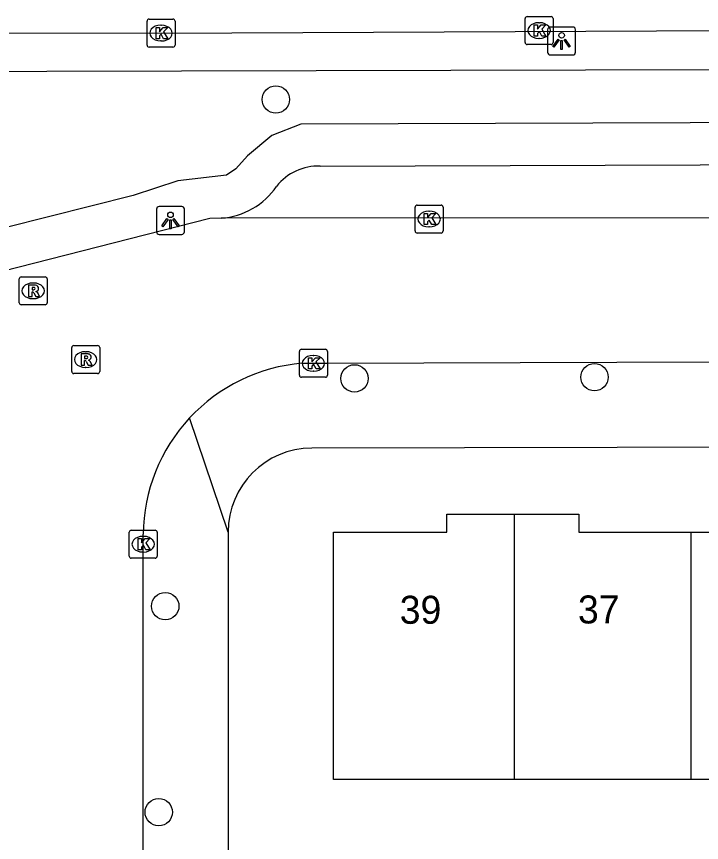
# Model space of a CAD drawing. Extents: x 160732 to 162105, y 387428 to 388479.
# Drawn here: x 161498.92 to 161523.39, y 388311.89 to 388341.4 of the extents above; entities that cross this region are included whole.
import ezdxf

# ---------------------------------------------------------------- set-up
doc = ezdxf.new("R2010")
doc.units = 0
for name, color, linetype in [('IMGEO_Berm_groen', 7, 'Continuous'), ('IMGEO_Boom', 7, 'Continuous'), ('IMGEO_Kolk', 7, 'Continuous'), ('IMGEO_Lichtpunt', 7, 'Continuous'), ('IMGEO_Pand', 7, 'Continuous'), ('IMGEO_Pand_nummerreeks', 7, 'Continuous'), ('IMGEO_Parkeervlak_open', 7, 'Continuous'), ('IMGEO_Rijbaan_lokaal_open', 7, 'Continuous'), ('IMGEO_Rijbaan_regionaal_gesloten', 7, 'Continuous'), ('IMGEO_Rioolput', 7, 'Continuous'), ('IMGEO_Voetpad_open', 7, 'Continuous')]:
    doc.layers.add(name, color=color, linetype=linetype)

msp = doc.modelspace()

# ---------------------------------------------------------------- linework, layer by layer
at = {"layer": 'IMGEO_Berm_groen'}
for points in [[(161380.165, 388339.211), (161482.259, 388339.41), (161500.004, 388339.453), (161596.2, 388339.688), (161612.715, 388339.722), (161640.506, 388339.773)], [(161640.499, 388333.816), (161563.368, 388333.631), (161561.001, 388333.746), (161557.876, 388334.283), (161552.917, 388335.504), (161550.902, 388335.709), (161550.47, 388335.808), (161550.296, 388335.895), (161550.124, 388336.034), (161549.753, 388336.49), (161548.751, 388337.196), (161547.34, 388337.688), (161509.076, 388337.556), (161508.048, 388337.145), (161507.175, 388336.422), (161506.755, 388335.957), (161506.424, 388335.73), (161504.681, 388335.53), (161503.088, 388335.005), (161498.557, 388333.868), (161493.714, 388333.456), (161394.907, 388333.226), (161380.519, 388333.305)]]:
    msp.add_lwpolyline(points, dxfattribs=at)
at = {"layer": 'IMGEO_Boom'}
for centre in [(161508.188, 388338.437), (161510.998, 388328.472), (161519.571, 388328.517), (161504.236, 388320.332), (161504.001, 388312.97)]:
    msp.add_circle(centre, 0.489, dxfattribs=at)
at = {"layer": 'IMGEO_Kolk'}
for p, q in [((161503.584, 388340.384), (161503.584, 388341.236)), ((161503.659, 388341.31), (161504.511, 388341.31)), ((161504.585, 388341.236), (161504.585, 388340.384)), ((161517.091, 388340.476), (161517.091, 388341.328)), ((161517.166, 388341.402), (161518.018, 388341.402)), ((161518.092, 388341.328), (161518.092, 388340.476)), ((161504.072, 388341.09), (161504.097, 388341.09)), ((161517.579, 388341.182), (161517.604, 388341.182)), ((161517.602, 388340.622), (161517.577, 388340.622)), ((161504.095, 388340.53), (161504.07, 388340.53)), ((161518.018, 388340.402), (161517.166, 388340.402)), ((161504.511, 388340.31), (161503.659, 388340.31)), ((161513.161, 388333.739), (161513.161, 388334.591)), ((161513.236, 388334.665), (161514.088, 388334.665)), ((161513.649, 388334.445), (161513.674, 388334.445)), ((161514.162, 388334.591), (161514.162, 388333.739)), ((161513.672, 388333.885), (161513.647, 388333.885)), ((161514.088, 388333.665), (161513.236, 388333.665)), ((161509.028, 388328.584), (161509.028, 388329.436)), ((161509.103, 388329.51), (161509.955, 388329.51)), ((161510.029, 388329.436), (161510.029, 388328.584)), ((161509.516, 388329.29), (161509.541, 388329.29)), ((161509.955, 388328.51), (161509.103, 388328.51)), ((161509.539, 388328.73), (161509.514, 388328.73)), ((161502.947, 388322.121), (161502.947, 388322.973)), ((161503.022, 388323.047), (161503.874, 388323.047)), ((161503.948, 388322.973), (161503.948, 388322.121)), ((161503.435, 388322.827), (161503.46, 388322.827)), ((161503.874, 388322.047), (161503.022, 388322.047)), ((161503.458, 388322.267), (161503.433, 388322.267))]:
    msp.add_line(p, q, dxfattribs=at)
for points in [[(161503.584, 388340.384), (161503.584, 388341.236)], [(161503.659, 388341.31), (161504.511, 388341.31)], [(161504.585, 388341.236), (161504.585, 388340.384)], [(161517.091, 388340.476), (161517.091, 388341.328)], [(161517.166, 388341.402), (161518.018, 388341.402)], [(161518.092, 388341.328), (161518.092, 388340.476)], [(161503.905, 388341.01), (161504.028, 388341.01), (161504.028, 388340.859), (161504.158, 388341.01), (161504.322, 388341.01), (161504.176, 388340.859), (161504.329, 388340.61), (161504.177, 388340.61), (161504.092, 388340.774), (161504.028, 388340.707), (161504.028, 388340.61), (161503.905, 388340.61), (161503.905, 388341.01)], [(161517.412, 388341.102), (161517.535, 388341.102), (161517.535, 388340.951), (161517.665, 388341.102), (161517.829, 388341.102), (161517.683, 388340.951), (161517.836, 388340.702), (161517.684, 388340.702), (161517.599, 388340.866), (161517.535, 388340.799), (161517.535, 388340.702), (161517.412, 388340.702), (161517.412, 388341.102)], [(161518.018, 388340.402), (161517.166, 388340.402)], [(161504.511, 388340.31), (161503.659, 388340.31)], [(161513.161, 388333.739), (161513.161, 388334.591)], [(161513.236, 388334.665), (161514.088, 388334.665)], [(161514.162, 388334.591), (161514.162, 388333.739)], [(161513.482, 388334.365), (161513.605, 388334.365), (161513.605, 388334.214), (161513.735, 388334.365), (161513.899, 388334.365), (161513.753, 388334.214), (161513.906, 388333.965), (161513.754, 388333.965), (161513.669, 388334.129), (161513.605, 388334.062), (161513.605, 388333.965), (161513.482, 388333.965), (161513.482, 388334.365)], [(161514.088, 388333.665), (161513.236, 388333.665)], [(161509.028, 388328.584), (161509.028, 388329.436)], [(161509.103, 388329.51), (161509.955, 388329.51)], [(161510.029, 388329.436), (161510.029, 388328.584)], [(161509.349, 388329.21), (161509.472, 388329.21), (161509.472, 388329.059), (161509.602, 388329.21), (161509.766, 388329.21), (161509.62, 388329.059), (161509.773, 388328.81), (161509.621, 388328.81), (161509.536, 388328.974), (161509.472, 388328.907), (161509.472, 388328.81), (161509.349, 388328.81), (161509.349, 388329.21)], [(161509.955, 388328.51), (161509.103, 388328.51)], [(161502.947, 388322.121), (161502.947, 388322.973)], [(161503.022, 388323.047), (161503.874, 388323.047)], [(161503.948, 388322.973), (161503.948, 388322.121)], [(161503.268, 388322.747), (161503.391, 388322.747), (161503.391, 388322.596), (161503.521, 388322.747), (161503.685, 388322.747), (161503.539, 388322.596), (161503.692, 388322.347), (161503.54, 388322.347), (161503.455, 388322.511), (161503.391, 388322.444), (161503.391, 388322.347), (161503.268, 388322.347), (161503.268, 388322.747)], [(161503.874, 388322.047), (161503.022, 388322.047)]]:
    msp.add_lwpolyline(points, dxfattribs=at)
for centre, start, end in [((161503.661, 388341.234), 91.552, 178.448), ((161503.661, 388341.234), 91.552, 178.448), ((161504.509, 388341.234), 1.552, 88.448), ((161504.509, 388341.234), 1.552, 88.448), ((161517.168, 388341.326), 91.552, 178.448), ((161517.168, 388341.326), 91.552, 178.448), ((161518.016, 388341.326), 1.552, 88.448), ((161518.016, 388341.326), 1.552, 88.448), ((161503.661, 388340.386), 181.552, 268.448), ((161503.661, 388340.386), 181.552, 268.448), ((161504.509, 388340.386), 271.552, 358.448), ((161504.509, 388340.386), 271.552, 358.448), ((161517.168, 388340.478), 181.552, 268.448), ((161517.168, 388340.478), 181.552, 268.448), ((161518.016, 388340.478), 271.552, 358.448), ((161518.016, 388340.478), 271.552, 358.448), ((161513.238, 388334.589), 91.552, 178.448), ((161513.238, 388334.589), 91.552, 178.448), ((161514.086, 388334.589), 1.552, 88.448), ((161514.086, 388334.589), 1.552, 88.448), ((161513.238, 388333.741), 181.552, 268.448), ((161513.238, 388333.741), 181.552, 268.448), ((161514.086, 388333.741), 271.552, 358.448), ((161514.086, 388333.741), 271.552, 358.448), ((161509.105, 388329.434), 91.552, 178.448), ((161509.105, 388329.434), 91.552, 178.448), ((161509.953, 388329.434), 1.552, 88.448), ((161509.953, 388329.434), 1.552, 88.448), ((161509.105, 388328.586), 181.552, 268.448), ((161509.105, 388328.586), 181.552, 268.448), ((161509.953, 388328.586), 271.552, 358.448), ((161509.953, 388328.586), 271.552, 358.448), ((161503.024, 388322.971), 91.552, 178.448), ((161503.024, 388322.971), 91.552, 178.448), ((161503.872, 388322.971), 1.552, 88.448), ((161503.872, 388322.971), 1.552, 88.448), ((161503.024, 388322.123), 181.552, 268.448), ((161503.024, 388322.123), 181.552, 268.448), ((161503.872, 388322.123), 271.552, 358.448), ((161503.872, 388322.123), 271.552, 358.448)]:
    msp.add_arc(centre, 0.0765, start, end, dxfattribs=at)
for centre, major_axis, ratio, start_param, end_param in [((161504.071, 388340.81), (-0.387, 0.002), 0.722429, 4.712389, 7.853982), ((161504.096, 388340.81), (-0.39, 0.002), 0.717154, 1.570796, 4.712389), ((161517.578, 388340.902), (-0.387, 0.002), 0.722429, 4.712389, 7.853982), ((161517.603, 388340.902), (-0.39, 0.002), 0.717154, 1.570796, 4.712389), ((161513.648, 388334.165), (-0.387, 0.002), 0.722429, 4.712389, 7.853982), ((161513.673, 388334.165), (-0.39, 0.002), 0.717154, 1.570796, 4.712389), ((161509.515, 388329.01), (-0.387, 0.002), 0.722429, 4.712389, 7.853982), ((161509.54, 388329.01), (-0.39, 0.002), 0.717154, 1.570796, 4.712389), ((161503.434, 388322.547), (-0.387, 0.002), 0.722429, 4.712389, 7.853982), ((161503.459, 388322.547), (-0.39, 0.002), 0.717154, 1.570796, 4.712389)]:
    msp.add_ellipse(centre, major_axis=major_axis, ratio=ratio, start_param=start_param, end_param=end_param, dxfattribs=at)
at = {"layer": 'IMGEO_Lichtpunt'}
for p, q in [((161517.895, 388340.932), (161517.895, 388340.125)), ((161517.895, 388340.932), (161517.895, 388340.125)), ((161518.797, 388341.027), (161517.989, 388341.027)), ((161518.797, 388341.027), (161517.989, 388341.027)), ((161518.891, 388340.125), (161518.891, 388340.932)), ((161518.891, 388340.125), (161518.891, 388340.932)), ((161517.989, 388340.031), (161518.797, 388340.031)), ((161517.989, 388340.031), (161518.797, 388340.031)), ((161503.922, 388334.517), (161503.922, 388333.71)), ((161503.922, 388334.517), (161503.922, 388333.71)), ((161504.824, 388334.612), (161504.016, 388334.612)), ((161504.824, 388334.612), (161504.016, 388334.612)), ((161504.918, 388333.71), (161504.918, 388334.517)), ((161504.918, 388333.71), (161504.918, 388334.517)), ((161504.016, 388333.616), (161504.824, 388333.616)), ((161504.016, 388333.616), (161504.824, 388333.616))]:
    msp.add_line(p, q, dxfattribs=at)
for points in [[(161518.269, 388340.596), (161518.308, 388340.568), (161518.12, 388340.306), (161518.082, 388340.333), (161518.269, 388340.596)], [(161518.371, 388340.548), (161518.418, 388340.548), (161518.418, 388340.226), (161518.371, 388340.226), (161518.371, 388340.548)], [(161518.481, 388340.568), (161518.519, 388340.595), (161518.706, 388340.333), (161518.667, 388340.305), (161518.481, 388340.568)], [(161504.296, 388334.181), (161504.335, 388334.153), (161504.147, 388333.891), (161504.109, 388333.918), (161504.296, 388334.181)], [(161504.398, 388334.133), (161504.445, 388334.133), (161504.445, 388333.811), (161504.398, 388333.811), (161504.398, 388334.133)], [(161504.508, 388334.153), (161504.546, 388334.18), (161504.733, 388333.918), (161504.694, 388333.89), (161504.508, 388334.153)]]:
    msp.add_lwpolyline(points, dxfattribs=at)
for centre in [(161518.394, 388340.73), (161504.421, 388334.315)]:
    msp.add_circle(centre, 0.0994, dxfattribs=at)
for centre, start, end in [((161517.989, 388340.932), 90, 180), ((161517.989, 388340.932), 90, 180), ((161518.797, 388340.932), 0, 90), ((161518.797, 388340.932), 0, 90), ((161517.989, 388340.125), 180, 270), ((161517.989, 388340.125), 180, 270), ((161518.797, 388340.125), 270, 0), ((161518.797, 388340.125), 270, 360), ((161504.016, 388334.517), 90, 180), ((161504.016, 388334.517), 90, 180), ((161504.824, 388334.517), 0, 90), ((161504.824, 388334.517), 0, 90), ((161504.016, 388333.71), 180, 270), ((161504.016, 388333.71), 180, 270), ((161504.824, 388333.71), 270, 0), ((161504.824, 388333.71), 270, 360)]:
    msp.add_arc(centre, 0.0946, start, end, dxfattribs=at)
at = {"layer": 'IMGEO_Pand'}
for points in [[(161516.695, 388314.135), (161510.249, 388314.135), (161510.249, 388322.978), (161514.3, 388322.978), (161514.3, 388323.624), (161516.697, 388323.625)], [(161516.697, 388323.625), (161516.695, 388314.135)], [(161516.697, 388323.625), (161519.011, 388323.625), (161519.011, 388322.981), (161523.023, 388322.982)], [(161523.023, 388322.982), (161526.86, 388322.982), (161526.859, 388323.668), (161529.348, 388323.669)], [(161523.021, 388314.136), (161523.023, 388322.982)], [(161523.021, 388314.136), (161516.695, 388314.135)], [(161529.387, 388314.136), (161523.021, 388314.136)]]:
    msp.add_lwpolyline(points, dxfattribs=at)
at = {"layer": 'IMGEO_Parkeervlak_open'}
msp.add_lwpolyline([(161509.771, 388336.058), (161547.088, 388336.187)], dxfattribs=at)
for centre, radius, start, end in [((161509.71, 388334.152), 1.907, 88.1777, 141.6989), ((161506.04, 388336.832), 2.641, 274.2876, 325.4329)]:
    msp.add_arc(centre, radius, start, end, dxfattribs=at)
at = {"layer": 'IMGEO_Rijbaan_lokaal_open'}
for points in [[(161506.237, 388334.199), (161505.827, 388334.181), (161498.41, 388332.285)], [(161547.904, 388334.224), (161506.237, 388334.199)], [(161509.126, 388329.01), (161510.034, 388329.011), (161547.907, 388329.151)], [(161503.458, 388295.736), (161503.448, 388322.903)]]:
    msp.add_lwpolyline(points, dxfattribs=at)
for centre, start, end in [((161509.632, 388322.847), 94.6974, 137.0919), ((161509.632, 388322.846), 137.0838, 179.4704)]:
    msp.add_arc(centre, 6.184, start, end, dxfattribs=at)
at = {"layer": 'IMGEO_Rijbaan_regionaal_gesloten'}
msp.add_lwpolyline([(161360.969, 388340.517), (161380.012, 388340.564), (161487.581, 388340.828), (161504.085, 388340.81), (161549.597, 388341.023), (161566.129, 388340.965), (161612.645, 388341.048), (161640.503, 388341.159), (161664.102, 388341.252)], dxfattribs=at)
at = {"layer": 'IMGEO_Rioolput'}
for p, q in [((161499.091, 388332.1), (161499.943, 388332.1)), ((161499.016, 388331.174), (161499.016, 388332.026)), ((161499.504, 388331.88), (161499.529, 388331.88)), ((161500.017, 388332.026), (161500.017, 388331.174)), ((161499.527, 388331.32), (161499.502, 388331.32)), ((161499.943, 388331.1), (161499.091, 388331.1)), ((161500.893, 388328.719), (161500.893, 388329.571)), ((161500.968, 388329.645), (161501.82, 388329.645)), ((161501.381, 388329.425), (161501.406, 388329.425)), ((161501.894, 388329.571), (161501.894, 388328.719)), ((161501.404, 388328.865), (161501.379, 388328.865)), ((161501.82, 388328.645), (161500.968, 388328.645))]:
    msp.add_line(p, q, dxfattribs=at)
for points in [[(161499.091, 388332.1), (161499.943, 388332.1)], [(161499.016, 388331.174), (161499.016, 388332.026)], [(161499.605, 388331.798), (161499.353, 388331.8), (161499.353, 388331.4)], [(161500.017, 388332.026), (161500.017, 388331.174)], [(161499.353, 388331.4), (161499.477, 388331.4), (161499.477, 388331.562), (161499.488, 388331.562)], [(161499.531, 388331.719), (161499.477, 388331.719), (161499.477, 388331.638)], [(161499.477, 388331.638), (161499.529, 388331.638)], [(161499.535, 388331.533), (161499.606, 388331.4), (161499.746, 388331.4), (161499.681, 388331.526)], [(161499.943, 388331.1), (161499.091, 388331.1)], [(161500.893, 388328.719), (161500.893, 388329.571)], [(161500.968, 388329.645), (161501.82, 388329.645)], [(161501.894, 388329.571), (161501.894, 388328.719)], [(161501.482, 388329.343), (161501.23, 388329.345), (161501.23, 388328.945)], [(161501.23, 388328.945), (161501.354, 388328.945), (161501.354, 388329.107), (161501.365, 388329.107)], [(161501.408, 388329.264), (161501.354, 388329.264), (161501.354, 388329.183)], [(161501.354, 388329.183), (161501.406, 388329.183)], [(161501.412, 388329.078), (161501.483, 388328.945), (161501.623, 388328.945), (161501.558, 388329.071)], [(161501.82, 388328.645), (161500.968, 388328.645)]]:
    msp.add_lwpolyline(points, dxfattribs=at)
for centre, radius, start, end in [((161499.093, 388332.024), 0.0765, 91.552, 178.448), ((161499.093, 388332.024), 0.0765, 91.552, 178.448), ((161499.941, 388332.024), 0.0765, 1.552, 88.448), ((161499.941, 388332.024), 0.0765, 1.552, 88.448), ((161499.604, 388331.688), 0.109, 350.3612, 89.416), ((161499.487, 388331.509), 0.0533, 26.0293, 88.6989), ((161499.513, 388331.827), 0.19, 274.7715, 282.9687), ((161499.537, 388331.623), 0.0964, 77.0061, 93.1865), ((161499.551, 388331.68), 0.0378, 276.6634, 79.6772), ((161499.602, 388331.688), 0.112, 277.5842, 350.9817), ((161499.586, 388331.473), 0.108, 29.5134, 73.7905), ((161499.093, 388331.176), 0.0765, 181.552, 268.448), ((161499.093, 388331.176), 0.0765, 181.552, 268.448), ((161499.941, 388331.176), 0.0765, 271.552, 358.448), ((161499.941, 388331.176), 0.0765, 271.552, 358.448), ((161500.97, 388329.569), 0.0765, 91.552, 178.448), ((161500.97, 388329.569), 0.0765, 91.552, 178.448), ((161501.818, 388329.569), 0.0765, 1.552, 88.448), ((161501.818, 388329.569), 0.0765, 1.552, 88.448), ((161501.364, 388329.054), 0.0533, 26.0293, 88.6989), ((161501.39, 388329.372), 0.19, 274.7715, 282.9687), ((161501.414, 388329.168), 0.0964, 77.0061, 93.1865), ((161501.428, 388329.225), 0.0378, 276.6634, 79.6772), ((161501.481, 388329.233), 0.109, 350.3612, 89.416), ((161501.479, 388329.233), 0.112, 277.5842, 350.9817), ((161501.463, 388329.018), 0.108, 29.5134, 73.7905), ((161500.97, 388328.721), 0.0765, 181.552, 268.448), ((161500.97, 388328.721), 0.0765, 181.552, 268.448), ((161501.818, 388328.721), 0.0765, 271.552, 358.448), ((161501.818, 388328.721), 0.0765, 271.552, 358.448)]:
    msp.add_arc(centre, radius, start, end, dxfattribs=at)
for centre, major_axis, ratio, start_param, end_param in [((161499.503, 388331.6), (-0.387, 0.002), 0.722429, 4.712389, 7.853982), ((161499.528, 388331.6), (-0.39, 0.002), 0.717154, 1.570796, 4.712389), ((161501.38, 388329.145), (-0.387, 0.002), 0.722429, 4.712389, 7.853982), ((161501.405, 388329.145), (-0.39, 0.002), 0.717154, 1.570796, 4.712389)]:
    msp.add_ellipse(centre, major_axis=major_axis, ratio=ratio, start_param=start_param, end_param=end_param, dxfattribs=at)
at = {"layer": 'IMGEO_Voetpad_open'}
for points in [[(161506.479, 388322.982), (161505.103, 388327.057)], [(161548.445, 388325.948), (161547.659, 388326.061), (161509.473, 388325.979)], [(161506.479, 388322.982), (161506.48, 388301.651)]]:
    msp.add_lwpolyline(points, dxfattribs=at)
msp.add_arc((161509.48, 388322.978), 3.001, 90.1357, 179.9217, dxfattribs=at)

# ---------------------------------------------------------------- texts
at = {"layer": 'IMGEO_Pand_nummerreeks'}
for s, p in [('39', (161512.612, 388319.702)), ('37', (161518.978, 388319.713))]:
    msp.add_text(s, height=1, rotation=0.099, dxfattribs=at).set_placement(p)

doc.saveas('drawing.dxf')
